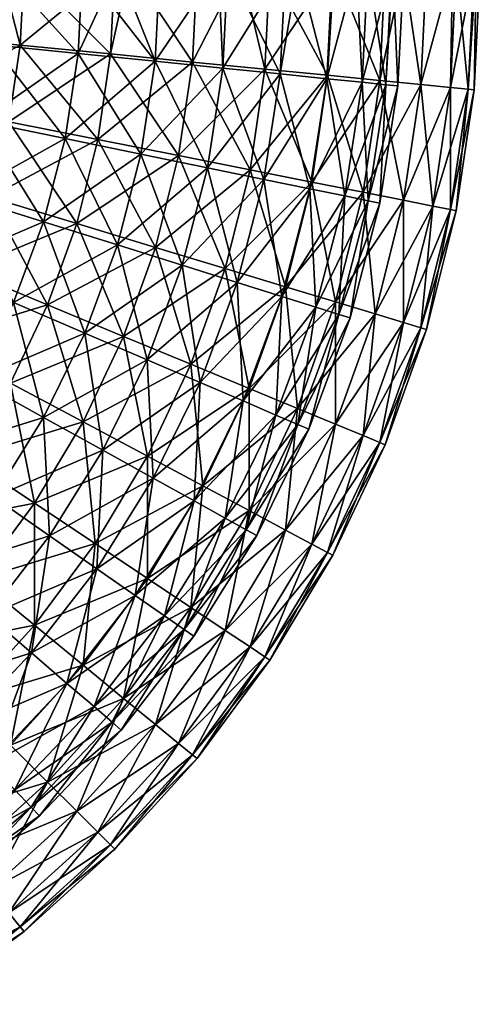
# Model space of a CAD drawing. Header units: inches. Extents: x 1 to 213, y 1 to 674.
# Tile 477 of 656: x 139 to 157, y 9 to 48. Entities that reach past the tile are written whole.
import ezdxf

# ---------------------------------------------------------------- set-up
doc = ezdxf.new("R2010")
doc.units = ezdxf.units.IN
doc.header["$MEASUREMENT"] = 0
doc.layers.get('0').update_dxf_attribs({"true_color": 0x5890e1})

msp = doc.modelspace()

# ---------------------------------------------------------------- meshes
at = {"color": 206, "true_color": 0x6c0888}
mesh = msp.add_polyface(dxfattribs=at)
corners = [(131.957, 50.5, 150.24), (130.554, 50.5, 151.081), (130.441, 48.19, 151.081), (126.027, 48.625, 153.179), (126.119, 50.5, 153.179), (125.708, 50.5, 153.325), (134.763, 50.5, 148.558), (134.629, 47.777, 148.558), (137.741, 50.5, 146.349), (138.552, 47.391, 145.635), (138.704, 50.5, 145.635), (142.17, 47.035, 142.34), (142.34, 50.5, 142.34), (142.926, 50.5, 141.694), (145.449, 46.712, 138.704), (145.635, 50.5, 138.704), (147.389, 50.5, 136.339), (147.389, 50.5, 77.63), (145.449, 46.712, 75.265), (145.635, 50.5, 75.265), (142.926, 50.5, 72.275), (142.17, 47.035, 71.629), (142.34, 50.5, 71.629), (138.552, 47.391, 68.334), (138.704, 50.5, 68.334), (137.741, 50.5, 67.62), (134.629, 47.777, 65.411), (134.763, 50.5, 65.411), (131.957, 50.5, 63.729), (130.441, 48.19, 62.889), (130.554, 50.5, 62.889), (126.027, 48.625, 60.791), (126.119, 50.5, 60.791), (125.708, 50.5, 60.644), (121.429, 49.077, 59.138), (126.503, 183.5, 60.952), (135.108, 183.5, 65.644), (139.025, 183.5, 68.6), (145.898, 183.5, 75.588), (148.558, 50.5, 79.206), (147.387, 183.5, 77.631), (151.081, 50.5, 83.415), (154.832, 50.5, 92.47), (154.951, 183.5, 92.869), (155.865, 50.5, 96.596), (156.024, 50.5, 97.23), (156.103, 183.5, 97.639), (156.744, 50.5, 102.084), (156.985, 50.5, 106.985), (156.983, 183.5, 107.401), (156.813, 50.5, 110.47), (156.744, 50.5, 111.885), (156.701, 183.5, 112.3), (156.024, 50.5, 116.739), (154.832, 50.5, 121.499), (154.709, 183.5, 121.897), (153.913, 50.5, 124.066), (153.179, 50.5, 126.119), (153.018, 183.5, 126.503), (151.127, 50.5, 130.456), (151.081, 50.5, 130.554), (151.111, 183.5, 130.448), (148.558, 50.5, 134.763), (145.37, 183.5, 139.025), (142.044, 183.5, 142.633), (134.416, 183.5, 148.788), (131.955, 183.5, 150.235), (126.49, 50.5, 64.27), (125.519, 50.5, 63.794), (125.424, 48.625, 63.794), (121.055, 50.5, 62.14), (129.794, 50.5, 65.89), (129.677, 48.192, 65.89), (132.365, 50.5, 67.493), (133.696, 47.784, 68.409), (133.834, 50.5, 68.409), (137.442, 47.403, 71.323), (137.599, 50.5, 71.323), (137.756, 50.5, 71.472), (140.875, 47.054, 74.603), (141.05, 50.5, 74.603), (142.459, 50.5, 76.245), (143.96, 46.74, 78.216), (144.151, 50.5, 78.216), (146.5, 50.5, 81.591), (146.5, 50.5, 132.379), (143.96, 46.74, 135.754), (144.151, 50.5, 135.754), (132.365, 50.5, 146.476), (133.834, 50.5, 145.561), (133.696, 47.784, 145.561), (129.794, 50.5, 148.079), (129.677, 48.192, 148.079), (126.49, 50.5, 149.699), (125.424, 48.625, 150.176), (125.519, 50.5, 150.176), (120.982, 49.077, 151.829)]
mesh.append_faces([[corners[k] for k in face] for face in [(0, 1, 2, 0), (3, 4, 5, 3), (0, 2, 6, 0), (6, 7, 8, 6), (8, 9, 10, 8), (10, 11, 12, 10), (12, 11, 13, 12), (13, 14, 15, 13), (15, 14, 16, 15), (17, 18, 19, 17), (19, 18, 20, 19), (20, 21, 22, 20), (22, 23, 24, 22), (24, 23, 25, 24), (25, 26, 27, 25), (27, 26, 28, 27), (28, 29, 30, 28), (30, 31, 32, 30), (32, 31, 33, 32), (33, 31, 34, 33), (32, 35, 30, 32), (27, 36, 25, 27), (24, 37, 22, 24), (19, 38, 17, 19), (39, 40, 41, 39), (42, 43, 44, 42), (45, 46, 47, 45), (48, 49, 50, 48), (51, 52, 53, 51), (54, 55, 56, 54), (57, 58, 59, 57), (60, 61, 62, 60), (15, 63, 13, 15), (12, 64, 10, 12), (6, 65, 0, 6), (0, 66, 1, 0), (67, 68, 69, 67), (69, 68, 70, 69), (67, 69, 71, 67), (71, 72, 73, 71), (73, 74, 75, 73), (75, 76, 77, 75), (77, 76, 78, 77), (78, 79, 80, 78), (80, 79, 81, 80), (81, 82, 83, 81), (83, 82, 84, 83), (85, 86, 87, 85), (88, 89, 90, 88), (88, 90, 91, 88), (91, 92, 93, 91), (93, 94, 95, 93), (95, 94, 96, 95)]], dxfattribs={"vtx3": -1, "color": 206})
mesh = msp.add_polyface(dxfattribs=at)
corners = [(130.441, 48.19, 151.081), (130.554, 50.5, 151.081), (126.119, 50.5, 153.179), (126.027, 48.625, 153.179), (125.708, 50.5, 153.325), (121.429, 49.077, 154.832), (134.763, 50.5, 148.558), (134.629, 47.777, 148.558), (137.741, 50.5, 146.349), (138.552, 47.391, 145.635), (138.704, 50.5, 145.635), (142.17, 47.035, 142.34), (142.926, 50.5, 141.694), (145.449, 46.712, 138.704), (147.389, 50.5, 136.339), (148.358, 46.425, 134.763), (148.558, 50.5, 134.763), (150.868, 46.178, 130.554), (151.081, 50.5, 130.554), (148.558, 50.5, 79.206), (148.358, 46.425, 79.206), (147.389, 50.5, 77.63), (145.449, 46.712, 75.265), (142.926, 50.5, 72.275), (142.17, 47.035, 71.629), (142.34, 50.5, 71.629), (138.552, 47.391, 68.334), (137.741, 50.5, 67.62), (134.629, 47.777, 65.411), (131.957, 50.5, 63.729), (130.441, 48.19, 62.889), (130.554, 50.5, 62.889), (126.027, 48.625, 60.791), (125.751, 46.767, 60.791), (130.102, 45.902, 62.889), (130.102, 45.902, 151.081), (129.794, 50.5, 65.89), (125.424, 48.625, 63.794), (129.677, 48.192, 65.89), (132.365, 50.5, 67.493), (133.696, 47.784, 68.409), (133.834, 50.5, 68.409), (137.442, 47.403, 71.323), (137.756, 50.5, 71.472), (140.875, 47.054, 74.603), (142.459, 50.5, 76.245), (143.96, 46.74, 78.216), (146.5, 50.5, 81.591), (146.666, 46.465, 82.123), (146.871, 50.5, 82.123), (148.965, 46.231, 86.286), (149.181, 50.5, 86.286), (149.693, 50.5, 87.479), (149.693, 50.5, 126.49), (148.965, 46.231, 127.683), (149.181, 50.5, 127.683), (146.666, 46.465, 131.846), (146.871, 50.5, 131.846), (146.5, 50.5, 132.379), (143.96, 46.74, 135.754), (133.696, 47.784, 145.561), (133.834, 50.5, 145.561), (137.599, 50.5, 142.646), (137.442, 47.403, 142.646), (137.756, 50.5, 142.497), (140.875, 47.054, 139.366), (141.05, 50.5, 139.366), (142.459, 50.5, 137.724), (144.151, 50.5, 135.754), (129.794, 50.5, 148.079), (129.677, 48.192, 148.079), (126.49, 50.5, 149.699), (125.424, 48.625, 150.176), (125.14, 46.769, 63.794), (129.327, 45.909, 65.89), (133.285, 45.095, 68.409), (129.327, 45.909, 148.079), (125.14, 46.769, 150.176)]
mesh.append_faces([[corners[k] for k in face] for face in [(0, 1, 2, 0), (0, 2, 3, 0), (3, 4, 5, 3), (6, 0, 7, 6), (8, 7, 9, 8), (10, 9, 11, 10), (12, 11, 13, 12), (14, 13, 15, 14), (14, 15, 16, 14), (16, 15, 17, 16), (16, 17, 18, 16), (19, 20, 21, 19), (21, 20, 22, 21), (23, 22, 24, 23), (25, 24, 26, 25), (27, 26, 28, 27), (29, 28, 30, 29), (31, 30, 32, 31), (33, 32, 30, 33), (34, 30, 28, 34), (35, 0, 3, 35), (36, 37, 38, 36), (39, 38, 40, 39), (41, 40, 42, 41), (43, 42, 44, 43), (45, 44, 46, 45), (47, 46, 48, 47), (47, 48, 49, 47), (49, 48, 50, 49), (49, 50, 51, 49), (51, 50, 52, 51), (53, 54, 55, 53), (55, 54, 56, 55), (55, 56, 57, 55), (57, 56, 58, 57), (58, 56, 59, 58), (60, 61, 62, 60), (60, 62, 63, 60), (63, 62, 64, 63), (63, 64, 65, 63), (65, 64, 66, 65), (65, 66, 59, 65), (59, 66, 67, 59), (59, 67, 68, 59), (69, 60, 70, 69), (71, 70, 72, 71), (37, 73, 74, 37), (37, 74, 38, 37), (38, 75, 40, 38), (60, 76, 70, 60), (70, 76, 77, 70), (70, 77, 72, 70)]], dxfattribs={"vtx3": -1, "color": 206})
mesh = msp.add_polyface(dxfattribs=at)
corners = [(151.081, 50.5, 130.554), (150.868, 46.178, 130.554), (151.127, 50.5, 130.456), (152.956, 45.972, 126.119), (153.179, 50.5, 126.119), (153.913, 50.5, 124.066), (154.601, 45.81, 121.499), (154.832, 50.5, 121.499), (155.865, 50.5, 117.373), (155.788, 45.693, 116.739), (156.024, 50.5, 116.739), (156.504, 45.623, 111.885), (156.744, 50.5, 111.885), (156.813, 50.5, 110.47), (156.744, 45.599, 106.985), (156.985, 50.5, 106.985), (156.813, 50.5, 103.499), (156.504, 45.623, 102.084), (156.744, 50.5, 102.084), (155.788, 45.693, 97.23), (156.024, 50.5, 97.23), (155.865, 50.5, 96.596), (154.601, 45.81, 92.47), (154.832, 50.5, 92.47), (153.913, 50.5, 89.904), (152.956, 45.972, 87.85), (153.179, 50.5, 87.85), (151.127, 50.5, 83.513), (150.868, 46.178, 83.415), (151.081, 50.5, 83.415), (148.358, 46.425, 79.206), (148.558, 50.5, 79.206), (149.693, 50.5, 87.479), (148.965, 46.231, 86.286), (150.833, 46.041, 90.661), (151.059, 50.5, 90.661), (152.031, 50.5, 93.759), (152.251, 45.897, 95.204), (152.484, 50.5, 95.204), (153.204, 45.8, 99.868), (153.443, 50.5, 99.868), (153.486, 50.5, 100.298), (153.683, 45.751, 104.604), (153.924, 50.5, 104.604), (153.924, 50.5, 106.985), (153.683, 45.751, 109.365), (153.924, 50.5, 109.365), (153.486, 50.5, 113.671), (153.204, 45.8, 114.102), (153.443, 50.5, 114.102), (152.251, 45.897, 118.765), (152.484, 50.5, 118.765), (152.031, 50.5, 120.21), (150.833, 46.041, 123.308), (151.059, 50.5, 123.308), (149.693, 50.5, 126.49), (148.965, 46.231, 127.683)]
mesh.append_faces([[corners[k] for k in face] for face in [(0, 1, 2, 0), (2, 1, 3, 2), (2, 3, 4, 2), (4, 3, 5, 4), (5, 3, 6, 5), (5, 6, 7, 5), (7, 6, 8, 7), (8, 6, 9, 8), (8, 9, 10, 8), (10, 9, 11, 10), (10, 11, 12, 10), (12, 11, 13, 12), (13, 11, 14, 13), (13, 14, 15, 13), (15, 14, 16, 15), (16, 14, 17, 16), (16, 17, 18, 16), (18, 17, 19, 18), (18, 19, 20, 18), (20, 19, 21, 20), (21, 19, 22, 21), (21, 22, 23, 21), (23, 22, 24, 23), (24, 22, 25, 24), (24, 25, 26, 24), (26, 25, 27, 26), (27, 25, 28, 27), (27, 28, 29, 27), (29, 28, 30, 29), (29, 30, 31, 29), (32, 33, 34, 32), (32, 34, 35, 32), (35, 34, 36, 35), (36, 34, 37, 36), (36, 37, 38, 36), (38, 37, 39, 38), (38, 39, 40, 38), (40, 39, 41, 40), (41, 39, 42, 41), (41, 42, 43, 41), (43, 42, 44, 43), (44, 42, 45, 44), (44, 45, 46, 44), (46, 45, 47, 46), (47, 45, 48, 47), (47, 48, 49, 47), (49, 48, 50, 49), (49, 50, 51, 49), (51, 50, 52, 51), (52, 50, 53, 52), (52, 53, 54, 52), (54, 53, 55, 54), (55, 53, 56, 55)]], dxfattribs={"vtx3": -1, "color": 206})
mesh = msp.add_polyface(dxfattribs=at)
corners = [(134.229, 45.081, 148.558), (133.567, 42.436, 148.558), (137.338, 41.292, 145.635), (138.095, 44.312, 145.635), (140.818, 40.237, 142.34), (141.661, 43.603, 142.34), (143.971, 39.28, 138.704), (141.661, 43.603, 71.629), (140.818, 40.237, 71.629), (137.338, 41.292, 68.334), (138.095, 44.312, 68.334), (133.567, 42.436, 65.411), (134.229, 45.081, 65.411), (134.629, 47.777, 65.411), (138.552, 47.391, 68.334), (142.17, 47.035, 71.629), (142.17, 47.035, 142.34), (138.552, 47.391, 145.635), (134.629, 47.777, 148.558), (136.29, 38.361, 145.635), (139.649, 36.97, 142.34), (136.29, 38.361, 68.334), (132.649, 39.87, 65.411), (132.603, 42.462, 68.409), (135.118, 38.427, 71.323), (136.195, 41.335, 71.323), (138.289, 37.066, 74.603), (139.488, 40.302, 74.603), (142.447, 39.374, 135.754), (138.289, 37.066, 139.366), (139.488, 40.302, 139.366), (135.118, 38.427, 142.646), (136.195, 41.335, 142.646), (131.658, 39.912, 145.561), (132.603, 42.462, 145.561), (133.696, 47.784, 68.409), (133.285, 45.095, 68.409), (136.972, 44.337, 71.323), (137.442, 47.403, 71.323), (140.353, 43.643, 74.603), (140.875, 47.054, 74.603), (143.39, 43.018, 78.216), (143.96, 46.74, 78.216), (143.96, 46.74, 135.754), (140.353, 43.643, 139.366), (140.875, 47.054, 139.366), (136.972, 44.337, 142.646), (137.442, 47.403, 142.646), (133.285, 45.095, 145.561), (133.696, 47.784, 145.561), (142.447, 39.374, 78.216), (143.39, 43.018, 135.754)]
mesh.append_faces([[corners[k] for k in face] for face in [(0, 1, 2, 0), (0, 2, 3, 0), (3, 2, 4, 3), (3, 4, 5, 3), (5, 4, 6, 5), (7, 8, 9, 7), (7, 9, 10, 7), (10, 9, 11, 10), (10, 11, 12, 10), (12, 13, 14, 12), (12, 14, 10, 12), (10, 14, 15, 10), (10, 15, 7, 10), (5, 16, 17, 5), (5, 17, 3, 5), (3, 17, 18, 3), (3, 18, 0, 3), (1, 19, 2, 1), (2, 19, 20, 2), (2, 20, 4, 2), (8, 21, 9, 8), (9, 21, 22, 9), (9, 22, 11, 9), (23, 24, 25, 23), (25, 24, 26, 25), (25, 26, 27, 25), (28, 29, 30, 28), (30, 29, 31, 30), (30, 31, 32, 30), (32, 31, 33, 32), (32, 33, 34, 32), (35, 36, 37, 35), (35, 37, 38, 35), (38, 37, 39, 38), (38, 39, 40, 38), (40, 39, 41, 40), (40, 41, 42, 40), (43, 44, 45, 43), (45, 44, 46, 45), (45, 46, 47, 45), (47, 46, 48, 47), (47, 48, 49, 47), (36, 25, 37, 36), (37, 25, 27, 37), (37, 27, 39, 37), (39, 27, 50, 39), (39, 50, 41, 39), (51, 28, 30, 51), (51, 30, 44, 51), (44, 30, 32, 44), (44, 32, 46, 44), (46, 32, 34, 46), (46, 34, 48, 46)]], dxfattribs={"vtx3": -1, "color": 206})
mesh = msp.add_polyface(dxfattribs=at)
corners = [(141.661, 43.603, 142.34), (143.971, 39.28, 138.704), (144.892, 42.96, 138.704), (146.768, 38.432, 134.763), (147.759, 42.389, 134.763), (149.182, 37.7, 130.554), (150.233, 41.897, 130.554), (151.19, 37.091, 126.119), (150.233, 41.897, 83.415), (149.182, 37.7, 83.415), (146.768, 38.432, 79.206), (147.759, 42.389, 79.206), (143.971, 39.28, 75.265), (144.892, 42.96, 75.265), (140.818, 40.237, 71.629), (141.661, 43.603, 71.629), (142.17, 47.035, 71.629), (145.449, 46.712, 75.265), (148.358, 46.425, 79.206), (150.868, 46.178, 83.415), (150.868, 46.178, 130.554), (148.358, 46.425, 134.763), (145.449, 46.712, 138.704), (142.17, 47.035, 142.34), (143.96, 46.74, 78.216), (143.39, 43.018, 78.216), (146.054, 42.471, 82.123), (146.666, 46.465, 82.123), (148.318, 42.006, 86.286), (148.965, 46.231, 86.286), (150.157, 41.628, 90.661), (150.833, 46.041, 90.661), (150.833, 46.041, 123.308), (150.157, 41.628, 123.308), (148.318, 42.006, 127.683), (148.965, 46.231, 127.683), (146.054, 42.471, 131.846), (146.666, 46.465, 131.846), (143.39, 43.018, 135.754), (143.96, 46.74, 135.754), (140.353, 43.643, 139.366), (142.447, 39.374, 78.216), (145.042, 38.56, 82.123), (147.246, 37.868, 86.286), (149.038, 37.306, 90.661), (150.398, 36.879, 95.204), (151.553, 41.341, 95.204), (151.553, 41.341, 118.765), (149.038, 37.306, 123.308), (147.246, 37.868, 127.683), (145.042, 38.56, 131.846), (142.447, 39.374, 135.754)]
mesh.append_faces([[corners[k] for k in face] for face in [(0, 1, 2, 0), (2, 1, 3, 2), (2, 3, 4, 2), (4, 3, 5, 4), (4, 5, 6, 4), (6, 5, 7, 6), (8, 9, 10, 8), (8, 10, 11, 8), (11, 10, 12, 11), (11, 12, 13, 11), (13, 12, 14, 13), (13, 14, 15, 13), (15, 16, 17, 15), (15, 17, 13, 15), (13, 17, 18, 13), (13, 18, 11, 13), (11, 18, 19, 11), (11, 19, 8, 11), (6, 20, 21, 6), (6, 21, 4, 6), (4, 21, 22, 4), (4, 22, 2, 4), (2, 22, 23, 2), (2, 23, 0, 2), (24, 25, 26, 24), (24, 26, 27, 24), (27, 26, 28, 27), (27, 28, 29, 27), (29, 28, 30, 29), (29, 30, 31, 29), (32, 33, 34, 32), (32, 34, 35, 32), (35, 34, 36, 35), (35, 36, 37, 35), (37, 36, 38, 37), (37, 38, 39, 37), (39, 38, 40, 39), (25, 41, 42, 25), (25, 42, 26, 25), (26, 42, 43, 26), (26, 43, 28, 26), (28, 43, 44, 28), (28, 44, 30, 28), (30, 44, 45, 30), (30, 45, 46, 30), (47, 48, 33, 47), (33, 48, 49, 33), (33, 49, 34, 33), (34, 49, 50, 34), (34, 50, 36, 34), (36, 50, 51, 36), (36, 51, 38, 36)]], dxfattribs={"vtx3": -1, "color": 206})
mesh = msp.add_polyface(dxfattribs=at)
corners = [(150.233, 41.897, 130.554), (151.19, 37.091, 126.119), (152.291, 41.488, 126.119), (152.771, 36.611, 121.499), (153.912, 41.166, 121.499), (153.912, 36.265, 116.739), (155.082, 40.933, 116.739), (154.601, 36.056, 111.885), (155.788, 40.792, 111.885), (154.832, 35.986, 106.985), (156.024, 40.745, 106.985), (154.601, 36.056, 102.084), (155.788, 40.792, 102.084), (153.912, 36.265, 97.23), (155.082, 40.933, 97.23), (152.771, 36.611, 92.47), (153.912, 41.166, 92.47), (151.19, 37.091, 87.85), (152.291, 41.488, 87.85), (149.182, 37.7, 83.415), (150.233, 41.897, 83.415), (150.868, 46.178, 83.415), (152.956, 45.972, 87.85), (154.601, 45.81, 92.47), (155.788, 45.693, 97.23), (156.504, 45.623, 102.084), (156.744, 45.599, 106.985), (156.504, 45.623, 111.885), (155.788, 45.693, 116.739), (154.601, 45.81, 121.499), (152.956, 45.972, 126.119), (150.868, 46.178, 130.554), (150.833, 46.041, 90.661), (150.157, 41.628, 90.661), (151.553, 41.341, 95.204), (152.251, 45.897, 95.204), (152.492, 41.148, 99.868), (153.204, 45.8, 99.868), (152.963, 41.051, 104.604), (153.683, 45.751, 104.604), (152.963, 41.051, 109.365), (153.683, 45.751, 109.365), (152.492, 41.148, 114.102), (153.204, 45.8, 114.102), (151.553, 41.341, 118.765), (152.251, 45.897, 118.765), (150.157, 41.628, 123.308), (150.833, 46.041, 123.308), (150.398, 36.879, 95.204), (151.312, 36.592, 99.868), (151.772, 36.448, 104.604), (151.772, 36.448, 109.365), (151.312, 36.592, 114.102), (150.398, 36.879, 118.765), (149.038, 37.306, 123.308)]
mesh.append_faces([[corners[k] for k in face] for face in [(0, 1, 2, 0), (2, 1, 3, 2), (2, 3, 4, 2), (4, 5, 6, 4), (6, 7, 8, 6), (8, 9, 10, 8), (10, 11, 12, 10), (12, 13, 14, 12), (14, 15, 16, 14), (16, 17, 18, 16), (18, 17, 19, 18), (18, 19, 20, 18), (20, 21, 22, 20), (20, 22, 18, 20), (18, 22, 23, 18), (18, 23, 16, 18), (16, 23, 24, 16), (16, 24, 14, 16), (14, 24, 25, 14), (14, 25, 12, 14), (12, 25, 26, 12), (12, 26, 10, 12), (10, 26, 27, 10), (10, 27, 8, 10), (8, 27, 28, 8), (8, 28, 6, 8), (6, 28, 29, 6), (6, 29, 4, 6), (4, 29, 30, 4), (4, 30, 2, 4), (2, 30, 31, 2), (2, 31, 0, 2), (32, 33, 34, 32), (32, 34, 35, 32), (35, 34, 36, 35), (35, 36, 37, 35), (37, 36, 38, 37), (37, 38, 39, 37), (39, 38, 40, 39), (39, 40, 41, 39), (41, 40, 42, 41), (41, 42, 43, 41), (43, 42, 44, 43), (43, 44, 45, 43), (45, 44, 46, 45), (45, 46, 47, 45), (34, 48, 49, 34), (34, 49, 36, 34), (36, 50, 38, 36), (38, 51, 40, 38), (40, 52, 42, 40), (42, 53, 44, 42), (44, 53, 54, 44)]], dxfattribs={"vtx3": -1, "color": 206})
mesh = msp.add_polyface(dxfattribs=at)
corners = [(149.662, 32.822, 126.119), (149.182, 27.945, 121.499), (151.19, 32.19, 121.499), (150.233, 27.383, 116.739), (152.291, 31.734, 116.739), (150.868, 27.044, 111.885), (152.956, 31.458, 111.885), (151.081, 26.93, 106.985), (153.179, 31.366, 106.985), (150.868, 27.044, 102.084), (152.956, 31.458, 102.084), (150.233, 27.383, 97.23), (152.291, 31.734, 97.23), (149.182, 27.945, 92.47), (151.19, 32.19, 92.47), (147.724, 28.724, 87.85), (149.662, 32.822, 87.85), (153.912, 41.166, 121.499), (152.771, 36.611, 121.499), (153.912, 36.265, 116.739), (155.082, 40.933, 116.739), (154.601, 36.056, 111.885), (155.788, 40.792, 111.885), (154.832, 35.986, 106.985), (156.024, 40.745, 106.985), (154.601, 36.056, 102.084), (155.788, 40.792, 102.084), (153.912, 36.265, 97.23), (155.082, 40.933, 97.23), (152.771, 36.611, 92.47), (153.912, 41.166, 92.47), (151.19, 37.091, 87.85), (149.182, 37.7, 130.554), (151.19, 37.091, 126.119), (147.724, 33.625, 83.415), (149.182, 37.7, 83.415), (149.678, 32.179, 99.868), (148.026, 27.72, 104.604), (150.12, 31.989, 104.604), (148.026, 27.72, 109.365), (150.12, 31.989, 109.365), (147.605, 27.954, 114.102), (149.678, 32.179, 114.102), (150.398, 36.879, 95.204), (148.797, 32.557, 95.204), (151.312, 36.592, 99.868), (151.772, 36.448, 104.604), (151.772, 36.448, 109.365), (151.312, 36.592, 114.102), (148.797, 32.557, 118.765), (150.398, 36.879, 118.765), (147.487, 33.119, 123.308), (149.038, 37.306, 123.308), (152.492, 41.148, 99.868), (152.963, 41.051, 104.604), (152.963, 41.051, 109.365), (152.492, 41.148, 114.102)]
mesh.append_faces([[corners[k] for k in face] for face in [(0, 1, 2, 0), (2, 3, 4, 2), (4, 5, 6, 4), (6, 7, 8, 6), (8, 9, 10, 8), (10, 11, 12, 10), (12, 13, 14, 12), (14, 13, 15, 14), (14, 15, 16, 14), (17, 18, 19, 17), (20, 19, 21, 20), (22, 21, 23, 22), (24, 23, 25, 24), (26, 25, 27, 26), (28, 27, 29, 28), (30, 29, 31, 30), (32, 0, 33, 32), (33, 0, 2, 33), (33, 2, 18, 33), (18, 2, 4, 18), (18, 4, 19, 18), (19, 4, 6, 19), (19, 6, 21, 19), (21, 6, 8, 21), (21, 8, 23, 21), (23, 8, 10, 23), (23, 10, 25, 23), (25, 10, 12, 25), (25, 12, 27, 25), (27, 12, 14, 27), (27, 14, 29, 27), (29, 14, 16, 29), (29, 16, 31, 29), (31, 16, 34, 31), (31, 34, 35, 31), (36, 37, 38, 36), (38, 39, 40, 38), (40, 41, 42, 40), (43, 44, 36, 43), (43, 36, 45, 43), (45, 36, 38, 45), (45, 38, 46, 45), (46, 38, 40, 46), (46, 40, 47, 46), (47, 40, 42, 47), (47, 42, 48, 47), (48, 42, 49, 48), (48, 49, 50, 48), (50, 51, 52, 50), (53, 45, 46, 53), (54, 46, 47, 54), (55, 47, 48, 55), (56, 48, 50, 56)]], dxfattribs={"vtx3": -1, "color": 206})
mesh = msp.add_polyface(dxfattribs=at)
corners = [(133.359, 32.878, 145.635), (134.315, 28.071, 142.34), (136.382, 30.858, 142.34), (136.382, 30.858, 71.629), (131.504, 30.377, 68.334), (133.359, 32.878, 68.334), (134.959, 35.547, 145.635), (138.165, 33.834, 142.34), (139.121, 29.027, 138.704), (141.071, 32.28, 138.704), (141.552, 27.403, 134.763), (143.649, 30.902, 134.763), (143.649, 30.902, 79.206), (139.121, 29.027, 75.265), (141.071, 32.28, 75.265), (138.165, 33.834, 71.629), (134.959, 35.547, 68.334), (136.29, 38.361, 145.635), (139.649, 36.97, 142.34), (142.693, 35.709, 138.704), (142.693, 35.709, 75.265), (139.649, 36.97, 71.629), (136.29, 38.361, 68.334), (131.483, 37.405, 65.411), (132.649, 39.87, 65.411), (140.818, 40.237, 142.34), (143.971, 39.28, 138.704), (143.971, 39.28, 75.265), (140.818, 40.237, 71.629), (133.752, 35.643, 71.323), (134.944, 31.04, 74.603), (136.769, 33.968, 74.603), (137.49, 29.268, 78.216), (139.481, 32.463, 78.216), (139.722, 27.714, 82.123), (141.859, 31.143, 82.123), (141.859, 31.143, 131.846), (137.49, 29.268, 135.754), (139.481, 32.463, 135.754), (134.944, 31.04, 139.366), (136.769, 33.968, 139.366), (132.112, 33.011, 142.646), (133.752, 35.643, 142.646), (135.118, 38.427, 71.323), (138.289, 37.066, 74.603), (141.139, 35.843, 78.216), (143.638, 34.771, 82.123), (143.638, 34.771, 131.846), (141.139, 35.843, 135.754), (138.289, 37.066, 139.366), (135.118, 38.427, 142.646), (139.488, 40.302, 74.603), (142.447, 39.374, 78.216), (142.447, 39.374, 135.754)]
mesh.append_faces([[corners[k] for k in face] for face in [(0, 1, 2, 0), (3, 4, 5, 3), (6, 0, 2, 6), (6, 2, 7, 6), (7, 2, 8, 7), (7, 8, 9, 7), (9, 8, 10, 9), (9, 10, 11, 9), (12, 13, 14, 12), (14, 13, 3, 14), (14, 3, 15, 14), (15, 3, 5, 15), (15, 5, 16, 15), (17, 6, 7, 17), (17, 7, 18, 17), (18, 7, 9, 18), (18, 9, 19, 18), (20, 14, 15, 20), (20, 15, 21, 20), (21, 15, 16, 21), (21, 16, 22, 21), (22, 16, 23, 22), (22, 23, 24, 22), (25, 18, 19, 25), (25, 19, 26, 25), (27, 21, 28, 27), (28, 21, 22, 28), (29, 30, 31, 29), (31, 30, 32, 31), (31, 32, 33, 31), (33, 32, 34, 33), (33, 34, 35, 33), (36, 37, 38, 36), (38, 37, 39, 38), (38, 39, 40, 38), (40, 39, 41, 40), (40, 41, 42, 40), (43, 29, 31, 43), (43, 31, 44, 43), (44, 31, 33, 44), (44, 33, 45, 44), (45, 33, 35, 45), (45, 35, 46, 45), (47, 36, 38, 47), (47, 38, 48, 47), (48, 38, 40, 48), (48, 40, 49, 48), (49, 40, 42, 49), (49, 42, 50, 49), (51, 44, 45, 51), (51, 45, 52, 51), (52, 45, 46, 52), (53, 48, 49, 53)]], dxfattribs={"vtx3": -1, "color": 206})
mesh = msp.add_polyface(dxfattribs=at)
corners = [(142.693, 35.709, 138.704), (141.071, 32.28, 138.704), (143.649, 30.902, 134.763), (145.394, 34.591, 134.763), (145.874, 29.713, 130.554), (147.724, 33.625, 130.554), (147.724, 28.724, 126.119), (149.662, 32.822, 126.119), (149.182, 27.945, 121.499), (149.662, 32.822, 87.85), (147.724, 28.724, 87.85), (145.874, 29.713, 83.415), (147.724, 33.625, 83.415), (143.649, 30.902, 79.206), (145.394, 34.591, 79.206), (141.071, 32.28, 75.265), (142.693, 35.709, 75.265), (143.971, 39.28, 138.704), (146.768, 38.432, 134.763), (149.182, 37.7, 130.554), (149.182, 37.7, 83.415), (146.768, 38.432, 79.206), (143.971, 39.28, 75.265), (139.649, 36.97, 71.629), (143.638, 34.771, 82.123), (141.859, 31.143, 82.123), (143.879, 30.022, 86.286), (145.762, 33.859, 86.286), (145.521, 29.111, 90.661), (147.487, 33.119, 90.661), (146.767, 28.419, 95.204), (148.797, 32.557, 95.204), (147.605, 27.954, 99.868), (149.678, 32.179, 99.868), (149.678, 32.179, 114.102), (146.767, 28.419, 118.765), (148.797, 32.557, 118.765), (145.521, 29.111, 123.308), (147.487, 33.119, 123.308), (143.879, 30.022, 127.683), (145.762, 33.859, 127.683), (141.859, 31.143, 131.846), (143.638, 34.771, 131.846), (142.447, 39.374, 78.216), (145.042, 38.56, 82.123), (147.246, 37.868, 86.286), (149.038, 37.306, 90.661), (150.398, 36.879, 95.204), (150.398, 36.879, 118.765), (149.038, 37.306, 123.308), (147.246, 37.868, 127.683), (145.042, 38.56, 131.846), (141.139, 35.843, 135.754), (142.447, 39.374, 135.754)]
mesh.append_faces([[corners[k] for k in face] for face in [(0, 1, 2, 0), (0, 2, 3, 0), (3, 2, 4, 3), (3, 4, 5, 3), (5, 4, 6, 5), (5, 6, 7, 5), (7, 6, 8, 7), (9, 10, 11, 9), (9, 11, 12, 9), (12, 11, 13, 12), (12, 13, 14, 12), (14, 13, 15, 14), (14, 15, 16, 14), (17, 0, 3, 17), (17, 3, 18, 17), (18, 3, 5, 18), (18, 5, 19, 18), (19, 5, 7, 19), (20, 12, 14, 20), (20, 14, 21, 20), (21, 14, 16, 21), (21, 16, 22, 21), (22, 16, 23, 22), (24, 25, 26, 24), (24, 26, 27, 24), (27, 26, 28, 27), (27, 28, 29, 27), (29, 28, 30, 29), (29, 30, 31, 29), (31, 30, 32, 31), (31, 32, 33, 31), (34, 35, 36, 34), (36, 35, 37, 36), (36, 37, 38, 36), (38, 37, 39, 38), (38, 39, 40, 38), (40, 39, 41, 40), (40, 41, 42, 40), (43, 24, 44, 43), (44, 24, 27, 44), (44, 27, 45, 44), (45, 27, 29, 45), (45, 29, 46, 45), (46, 29, 31, 46), (46, 31, 47, 46), (48, 36, 38, 48), (49, 38, 40, 49), (49, 40, 50, 49), (50, 40, 42, 50), (50, 42, 51, 50), (51, 42, 52, 51), (51, 52, 53, 51)]], dxfattribs={"vtx3": -1, "color": 206})
mesh = msp.add_polyface(dxfattribs=at)
corners = [(145.394, 24.836, 126.119), (142.693, 21.195, 126.119), (143.971, 20.146, 121.499), (146.768, 23.918, 121.499), (144.892, 19.39, 116.739), (147.759, 23.255, 116.739), (147.759, 23.255, 97.23), (143.971, 20.146, 92.47), (146.768, 23.918, 92.47), (142.693, 21.195, 87.85), (145.394, 24.836, 87.85), (145.874, 29.713, 130.554), (143.649, 26.002, 130.554), (147.724, 28.724, 126.119), (149.182, 27.945, 121.499), (150.233, 27.383, 116.739), (148.358, 22.855, 111.885), (150.868, 27.044, 111.885), (148.558, 22.722, 106.985), (151.081, 26.93, 106.985), (148.358, 22.855, 102.084), (150.868, 27.044, 102.084), (150.233, 27.383, 97.23), (149.182, 27.945, 92.47), (147.724, 28.724, 87.85), (143.649, 26.002, 83.415), (145.874, 29.713, 83.415), (141.552, 27.403, 79.206), (143.649, 30.902, 79.206), (151.19, 32.19, 121.499), (152.291, 31.734, 116.739), (152.956, 31.458, 111.885), (153.179, 31.366, 106.985), (152.956, 31.458, 102.084), (152.291, 31.734, 97.23), (145.116, 23.96, 99.868), (142.6, 19.925, 104.604), (145.511, 23.685, 104.604), (142.6, 19.925, 109.365), (145.511, 23.685, 109.365), (142.235, 20.239, 114.102), (145.116, 23.96, 114.102), (145.521, 29.111, 90.661), (143.159, 25.322, 90.661), (144.329, 24.508, 95.204), (146.767, 28.419, 95.204), (147.605, 27.954, 99.868), (148.026, 27.72, 104.604), (148.026, 27.72, 109.365), (147.605, 27.954, 114.102), (144.329, 24.508, 118.765), (146.767, 28.419, 118.765), (143.159, 25.322, 123.308), (145.521, 29.111, 123.308), (149.678, 32.179, 99.868), (150.12, 31.989, 104.604), (150.12, 31.989, 109.365), (149.678, 32.179, 114.102)]
mesh.append_faces([[corners[k] for k in face] for face in [(0, 1, 2, 0), (0, 2, 3, 0), (3, 4, 5, 3), (6, 7, 8, 6), (8, 9, 10, 8), (11, 12, 0, 11), (11, 0, 13, 11), (13, 0, 3, 13), (13, 3, 14, 13), (14, 3, 5, 14), (14, 5, 15, 14), (15, 5, 16, 15), (15, 16, 17, 15), (17, 16, 18, 17), (17, 18, 19, 17), (19, 18, 20, 19), (19, 20, 21, 19), (21, 20, 6, 21), (21, 6, 22, 21), (22, 6, 8, 22), (22, 8, 23, 22), (23, 8, 10, 23), (23, 10, 24, 23), (24, 10, 25, 24), (24, 25, 26, 24), (26, 27, 28, 26), (29, 14, 15, 29), (30, 15, 17, 30), (31, 17, 19, 31), (32, 19, 21, 32), (33, 21, 22, 33), (34, 22, 23, 34), (35, 36, 37, 35), (37, 38, 39, 37), (39, 40, 41, 39), (42, 43, 44, 42), (42, 44, 45, 42), (45, 44, 35, 45), (45, 35, 46, 45), (46, 35, 37, 46), (46, 37, 47, 46), (47, 37, 39, 47), (47, 39, 48, 47), (48, 39, 41, 48), (48, 41, 49, 48), (49, 41, 50, 49), (49, 50, 51, 49), (51, 50, 52, 51), (51, 52, 53, 51), (54, 46, 47, 54), (55, 47, 48, 55), (56, 48, 49, 56), (57, 49, 51, 57)]], dxfattribs={"vtx3": -1, "color": 206})
mesh = msp.add_polyface(dxfattribs=at)
corners = [(136.862, 25.98, 138.704), (136.382, 21.103, 134.763), (139.121, 24.126, 134.763), (139.121, 24.126, 79.206), (136.382, 21.103, 79.206), (134.315, 23.17, 75.265), (136.862, 25.98, 75.265), (136.382, 30.858, 142.34), (139.121, 29.027, 138.704), (141.552, 27.403, 134.763), (141.071, 22.526, 130.554), (143.649, 26.002, 130.554), (142.693, 21.195, 126.119), (145.394, 24.836, 126.119), (145.394, 24.836, 87.85), (142.693, 21.195, 87.85), (141.071, 22.526, 83.415), (143.649, 26.002, 83.415), (141.552, 27.403, 79.206), (139.121, 29.027, 75.265), (134.315, 28.071, 71.629), (136.382, 30.858, 71.629), (143.649, 30.902, 134.763), (145.874, 29.713, 130.554), (145.874, 29.713, 83.415), (143.649, 30.902, 79.206), (137.249, 24.519, 82.123), (134.465, 21.591, 82.123), (136.057, 19.916, 86.286), (139.002, 23.014, 86.286), (139.002, 23.014, 127.683), (134.465, 21.591, 131.846), (137.249, 24.519, 131.846), (137.49, 29.268, 78.216), (135.185, 26.291, 78.216), (139.722, 27.714, 82.123), (141.618, 26.394, 86.286), (140.426, 21.791, 90.661), (143.159, 25.322, 90.661), (141.508, 20.863, 95.204), (144.329, 24.508, 95.204), (142.235, 20.239, 99.868), (145.116, 23.96, 99.868), (145.116, 23.96, 114.102), (141.508, 20.863, 118.765), (144.329, 24.508, 118.765), (140.426, 21.791, 123.308), (143.159, 25.322, 123.308), (141.618, 26.394, 127.683), (139.722, 27.714, 131.846), (135.185, 26.291, 135.754), (137.49, 29.268, 135.754), (141.859, 31.143, 82.123), (143.879, 30.022, 86.286), (145.521, 29.111, 90.661), (145.521, 29.111, 123.308), (143.879, 30.022, 127.683), (141.859, 31.143, 131.846)]
mesh.append_faces([[corners[k] for k in face] for face in [(0, 1, 2, 0), (3, 4, 5, 3), (3, 5, 6, 3), (7, 0, 8, 7), (8, 0, 2, 8), (8, 2, 9, 8), (9, 2, 10, 9), (9, 10, 11, 9), (11, 10, 12, 11), (11, 12, 13, 11), (14, 15, 16, 14), (14, 16, 17, 14), (17, 16, 3, 17), (17, 3, 18, 17), (18, 3, 6, 18), (18, 6, 19, 18), (19, 6, 20, 19), (19, 20, 21, 19), (22, 9, 11, 22), (22, 11, 23, 22), (24, 17, 18, 24), (25, 18, 19, 25), (26, 27, 28, 26), (26, 28, 29, 26), (30, 31, 32, 30), (33, 34, 26, 33), (33, 26, 35, 33), (35, 26, 29, 35), (35, 29, 36, 35), (36, 29, 37, 36), (36, 37, 38, 36), (38, 37, 39, 38), (38, 39, 40, 38), (40, 41, 42, 40), (43, 44, 45, 43), (45, 44, 46, 45), (45, 46, 47, 45), (47, 46, 30, 47), (47, 30, 48, 47), (48, 30, 32, 48), (48, 32, 49, 48), (49, 32, 50, 49), (49, 50, 51, 49), (52, 35, 36, 52), (52, 36, 53, 52), (53, 36, 38, 53), (53, 38, 54, 53), (55, 47, 48, 55), (55, 48, 56, 55), (56, 48, 49, 56), (56, 49, 57, 56), (57, 49, 51, 57)]], dxfattribs={"vtx3": -1, "color": 206})
mesh = msp.add_polyface(dxfattribs=at)
corners = [(136.382, 21.103, 134.763), (134.959, 16.413, 130.554), (138.165, 19.319, 130.554), (138.165, 19.319, 83.415), (134.959, 16.413, 83.415), (133.359, 18.363, 79.206), (136.382, 21.103, 79.206), (139.121, 24.126, 134.763), (141.071, 22.526, 130.554), (139.649, 17.836, 126.119), (142.693, 21.195, 126.119), (140.818, 16.667, 121.499), (143.971, 20.146, 121.499), (141.661, 15.824, 116.739), (144.892, 19.39, 116.739), (142.17, 15.315, 111.885), (145.449, 18.933, 111.885), (145.449, 18.933, 102.084), (141.661, 15.824, 97.23), (144.892, 19.39, 97.23), (140.818, 16.667, 92.47), (143.971, 20.146, 92.47), (139.649, 17.836, 87.85), (142.693, 21.195, 87.85), (141.071, 22.526, 83.415), (139.121, 24.126, 79.206), (146.768, 23.918, 121.499), (147.759, 23.255, 116.739), (148.358, 22.855, 111.885), (145.635, 18.78, 106.985), (148.558, 22.722, 106.985), (148.358, 22.855, 102.084), (147.759, 23.255, 97.23), (146.768, 23.918, 92.47), (139.002, 23.014, 86.286), (136.057, 19.916, 86.286), (137.35, 18.555, 90.661), (140.426, 21.791, 90.661), (138.332, 17.522, 95.204), (141.508, 20.863, 95.204), (138.993, 16.828, 99.868), (142.235, 20.239, 99.868), (139.325, 16.478, 104.604), (142.6, 19.925, 104.604), (139.325, 16.478, 109.365), (142.6, 19.925, 109.365), (138.993, 16.828, 114.102), (142.235, 20.239, 114.102), (138.332, 17.522, 118.765), (141.508, 20.863, 118.765), (137.35, 18.555, 123.308), (140.426, 21.791, 123.308), (136.057, 19.916, 127.683), (139.002, 23.014, 127.683), (134.465, 21.591, 131.846), (144.329, 24.508, 95.204), (145.116, 23.96, 99.868), (145.511, 23.685, 104.604), (145.511, 23.685, 109.365), (145.116, 23.96, 114.102)]
mesh.append_faces([[corners[k] for k in face] for face in [(0, 1, 2, 0), (3, 4, 5, 3), (3, 5, 6, 3), (7, 0, 2, 7), (7, 2, 8, 7), (8, 2, 9, 8), (8, 9, 10, 8), (10, 9, 11, 10), (10, 11, 12, 10), (12, 13, 14, 12), (14, 15, 16, 14), (17, 18, 19, 17), (19, 20, 21, 19), (21, 20, 22, 21), (21, 22, 23, 21), (23, 22, 3, 23), (23, 3, 24, 23), (24, 3, 6, 24), (24, 6, 25, 24), (26, 12, 14, 26), (27, 14, 16, 27), (27, 16, 28, 27), (28, 16, 29, 28), (28, 29, 30, 28), (30, 29, 17, 30), (30, 17, 31, 30), (31, 17, 19, 31), (31, 19, 32, 31), (32, 19, 21, 32), (33, 21, 23, 33), (34, 35, 36, 34), (34, 36, 37, 34), (37, 36, 38, 37), (37, 38, 39, 37), (39, 38, 40, 39), (39, 40, 41, 39), (41, 40, 42, 41), (41, 42, 43, 41), (43, 44, 45, 43), (45, 44, 46, 45), (45, 46, 47, 45), (47, 46, 48, 47), (47, 48, 49, 47), (49, 48, 50, 49), (49, 50, 51, 49), (51, 50, 52, 51), (51, 52, 53, 51), (53, 52, 54, 53), (55, 39, 41, 55), (56, 41, 43, 56), (57, 43, 45, 57), (58, 45, 47, 58), (59, 47, 49, 59)]], dxfattribs={"vtx3": -1, "color": 206})
mesh = msp.add_polyface(dxfattribs=at)
corners = [(137.338, 13.514, 121.499), (134.229, 9.725, 116.739), (138.095, 12.592, 116.739), (134.629, 9.127, 111.885), (138.552, 12.036, 111.885), (134.763, 8.927, 106.985), (138.704, 11.85, 106.985), (134.629, 9.127, 102.084), (138.552, 12.036, 102.084), (134.229, 9.725, 97.23), (138.095, 12.592, 97.23), (133.567, 10.717, 92.47), (137.338, 13.514, 92.47), (138.165, 19.319, 130.554), (134.959, 16.413, 130.554), (136.29, 14.792, 126.119), (139.649, 17.836, 126.119), (140.818, 16.667, 121.499), (141.661, 15.824, 116.739), (142.17, 15.315, 111.885), (142.34, 15.145, 106.985), (142.17, 15.315, 102.084), (141.661, 15.824, 97.23), (140.818, 16.667, 92.47), (136.29, 14.792, 87.85), (139.649, 17.836, 87.85), (134.959, 16.413, 83.415), (138.165, 19.319, 83.415), (143.971, 20.146, 121.499), (144.892, 19.39, 116.739), (145.449, 18.933, 111.885), (145.635, 18.78, 106.985), (145.449, 18.933, 102.084), (144.892, 19.39, 97.23), (137.35, 18.555, 90.661), (134.835, 14.52, 95.204), (138.332, 17.522, 95.204), (135.422, 13.762, 99.868), (138.993, 16.828, 99.868), (135.717, 13.381, 104.604), (139.325, 16.478, 104.604), (135.717, 13.381, 109.365), (139.325, 16.478, 109.365), (135.422, 13.762, 114.102), (138.993, 16.828, 114.102), (134.835, 14.52, 118.765), (138.332, 17.522, 118.765), (133.963, 15.647, 123.308), (137.35, 18.555, 123.308), (142.6, 19.925, 104.604)]
mesh.append_faces([[corners[k] for k in face] for face in [(0, 1, 2, 0), (2, 1, 3, 2), (2, 3, 4, 2), (4, 3, 5, 4), (4, 5, 6, 4), (6, 5, 7, 6), (6, 7, 8, 6), (8, 7, 9, 8), (8, 9, 10, 8), (10, 11, 12, 10), (13, 14, 15, 13), (13, 15, 16, 13), (16, 15, 0, 16), (16, 0, 17, 16), (17, 0, 2, 17), (17, 2, 18, 17), (18, 2, 4, 18), (18, 4, 19, 18), (19, 4, 6, 19), (19, 6, 20, 19), (20, 6, 8, 20), (20, 8, 21, 20), (21, 8, 10, 21), (21, 10, 22, 21), (22, 10, 12, 22), (22, 12, 23, 22), (23, 12, 24, 23), (23, 24, 25, 23), (25, 24, 26, 25), (25, 26, 27, 25), (28, 17, 18, 28), (29, 18, 19, 29), (30, 19, 20, 30), (30, 20, 31, 30), (31, 20, 21, 31), (31, 21, 32, 31), (32, 21, 22, 32), (33, 22, 23, 33), (34, 35, 36, 34), (36, 35, 37, 36), (36, 37, 38, 36), (38, 37, 39, 38), (38, 39, 40, 38), (40, 39, 41, 40), (40, 41, 42, 40), (42, 41, 43, 42), (42, 43, 44, 42), (44, 43, 45, 44), (44, 45, 46, 44), (46, 45, 47, 46), (46, 47, 48, 46), (49, 40, 42, 49)]], dxfattribs={"vtx3": -1, "color": 206})

doc.saveas('drawing.dxf')
